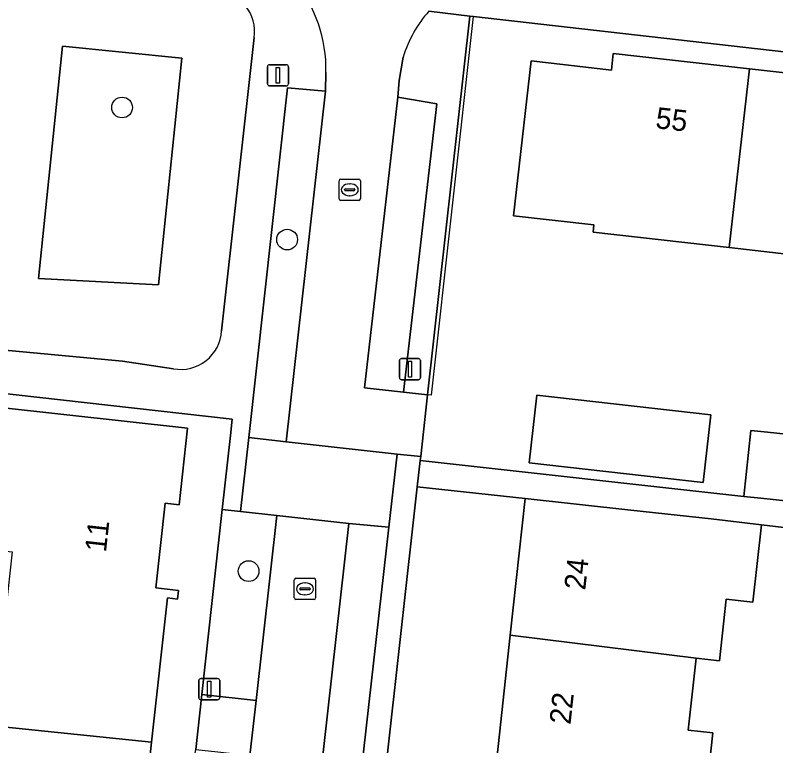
# Model space of a CAD drawing. Extents: x 162082 to 163401, y 388089 to 388636.
# Drawn here: x 162733.38 to 162769.23, y 388433.87 to 388468.33 of the extents above; entities that cross this region are included whole.
import ezdxf

# ---------------------------------------------------------------- set-up
doc = ezdxf.new("R2010")
doc.units = 0
for name, color, linetype in [('IMGEO_Boom', 7, 'Continuous'), ('IMGEO_Erf', 7, 'Continuous'), ('IMGEO_Groenvoorziening', 7, 'Continuous'), ('IMGEO_Kolk', 7, 'Continuous'), ('IMGEO_Lichtmast', 7, 'Continuous'), ('IMGEO_Muur', 7, 'Continuous'), ('IMGEO_Pand', 7, 'Continuous'), ('IMGEO_Pand_nummerreeks', 7, 'Continuous'), ('IMGEO_Parkeervlak_open', 7, 'Continuous'), ('IMGEO_Rijbaan_lokaal_open', 7, 'Continuous'), ('IMGEO_Voetpad_open', 7, 'Continuous')]:
    doc.layers.add(name, color=color, linetype=linetype)

msp = doc.modelspace()

# ---------------------------------------------------------------- linework, layer by layer
at = {"layer": 'IMGEO_Boom'}
for centre in [(162738.42, 388463.974), (162746.201, 388457.743), (162744.384, 388442.11)]:
    msp.add_circle(centre, 0.489, dxfattribs=at)
at = {"layer": 'IMGEO_Erf'}
for points in [[(162826.615, 388460.114), (162754.989, 388468.267), (162754.811, 388468.287), (162752.819, 388450.424), (162752.495, 388447.521), (162752.474, 388447.328), (162767.721, 388445.635), (162768.05, 388448.74), (162768.849, 388448.655), (162772.359, 388448.283)], [(162773.306, 388456.654), (162767.038, 388457.364), (162760.618, 388458.092), (162760.657, 388458.438), (162756.873, 388458.868), (162757.701, 388466.172), (162761.485, 388465.742), (162761.574, 388466.526), (162767.993, 388465.799), (162774.26, 388465.088)], [(162700.343, 388363.05), (162733.659, 388359.25), (162733.714, 388359.743), (162734.039, 388362.683), (162734.982, 388371.214), (162735.02, 388371.557), (162735.352, 388374.559), (162735.365, 388374.681), (162735.669, 388377.424), (162736.989, 388389.367), (162737.31, 388392.268), (162738.932, 388406.935), (162740.271, 388419.048), (162740.566, 388421.72), (162741.549, 388430.609), (162741.871, 388433.521), (162741.891, 388433.703), (162742.178, 388436.295), (162743.142, 388445.011), (162743.528, 388448.505), (162743.614, 388449.283), (162728.669, 388450.964)], [(162726.838, 388450.464), (162741.502, 388448.844), (162741.103, 388445.238), (162740.452, 388445.31), (162740.011, 388441.317), (162741.082, 388441.198), (162741.037, 388440.791), (162740.565, 388440.843), (162739.813, 388434.041), (162739.429, 388430.561)], [(162776.458, 388443.342), (162768.556, 388444.288), (162768.157, 388440.652), (162766.9, 388440.79), (162766.581, 388437.882), (162765.477, 388438.002), (162765.105, 388434.605), (162766.266, 388434.478), (162765.951, 388431.603)]]:
    msp.add_lwpolyline(points, dxfattribs=at)
for points in [[(162765.806, 388446.287), (162757.603, 388447.222), (162757.967, 388450.415), (162766.17, 388449.479)], [(162755.344, 388426.527), (162756.032, 388432.811), (162756.72, 388439.096), (162757.425, 388445.531), (162752.335, 388446.089), (162750.824, 388432.533), (162750.499, 388429.622), (162748.108, 388408.183), (162753.263, 388407.524), (162753.968, 388413.959), (162754.656, 388420.242)]]:
    msp.add_lwpolyline(points, close=True, dxfattribs=at)
at = {"layer": 'IMGEO_Groenvoorziening'}
for points in [[(162743.108, 388453.442), (162744.648, 388467.27)], [(162732.737, 388452.549), (162738.432, 388452.004), (162740.844, 388451.657)]]:
    msp.add_lwpolyline(points, dxfattribs=at)
for points in [[(162741.231, 388466.298), (162735.618, 388466.871), (162734.477, 388455.915), (162740.143, 388455.611)], [(162740.143, 388455.611), (162734.477, 388455.915), (162735.618, 388466.871), (162741.231, 388466.298)]]:
    msp.add_lwpolyline(points, close=True, dxfattribs=at)
for centre, radius, start, end in [((162742.751, 388467.549), 1.917, 351.6289, 87.3215), ((162741.195, 388453.54), 1.916, 259.4472, 357.0592)]:
    msp.add_arc(centre, radius, start, end, dxfattribs=at)
at = {"layer": 'IMGEO_Kolk'}
for p, q in [((162748.652, 388459.668), (162748.652, 388460.52)), ((162748.727, 388460.594), (162749.579, 388460.594)), ((162749.14, 388460.374), (162749.165, 388460.374)), ((162749.653, 388460.52), (162749.653, 388459.668)), ((162748.911, 388460.088), (162748.911, 388460.1)), ((162749.349, 388460.051), (162748.951, 388460.051)), ((162748.954, 388460.137), (162749.352, 388460.137)), ((162749.395, 388460.1), (162749.395, 388460.088)), ((162749.163, 388459.814), (162749.138, 388459.814)), ((162749.579, 388459.594), (162748.727, 388459.594)), ((162746.614, 388441.771), (162747.466, 388441.771)), ((162746.539, 388440.845), (162746.539, 388441.697)), ((162747.027, 388441.551), (162747.052, 388441.551)), ((162747.54, 388441.697), (162747.54, 388440.845)), ((162746.798, 388441.265), (162746.798, 388441.277)), ((162747.236, 388441.228), (162746.838, 388441.228)), ((162746.841, 388441.314), (162747.239, 388441.314)), ((162747.282, 388441.277), (162747.282, 388441.265)), ((162747.466, 388440.771), (162746.614, 388440.771)), ((162747.05, 388440.991), (162747.025, 388440.991))]:
    msp.add_line(p, q, dxfattribs=at)
for points in [[(162748.652, 388459.668), (162748.652, 388460.52)], [(162748.727, 388460.594), (162749.579, 388460.594)], [(162749.653, 388460.52), (162749.653, 388459.668)], [(162749.579, 388459.594), (162748.727, 388459.594)], [(162746.614, 388441.771), (162747.466, 388441.771)], [(162746.539, 388440.845), (162746.539, 388441.697)], [(162747.54, 388441.697), (162747.54, 388440.845)], [(162747.466, 388440.771), (162746.614, 388440.771)]]:
    msp.add_lwpolyline(points, dxfattribs=at)
for centre, radius, start, end in [((162748.729, 388460.518), 0.0765, 91.552, 178.448), ((162748.729, 388460.518), 0.0765, 91.552, 178.448), ((162749.577, 388460.518), 0.0765, 1.552, 88.448), ((162749.577, 388460.518), 0.0765, 1.552, 88.448), ((162748.951, 388460.097), 0.0403, 85.8775, 175.7526), ((162748.948, 388460.087), 0.0366, 178.938, 274.7102), ((162749.352, 388460.094), 0.043, 264.8664, 352.4533), ((162749.356, 388460.099), 0.0386, 1.7309, 96.639), ((162748.729, 388459.67), 0.0765, 181.552, 268.448), ((162748.729, 388459.67), 0.0765, 181.552, 268.448), ((162749.577, 388459.67), 0.0765, 271.552, 358.448), ((162749.577, 388459.67), 0.0765, 271.552, 358.448), ((162746.616, 388441.695), 0.0765, 91.552, 178.448), ((162746.616, 388441.695), 0.0765, 91.552, 178.448), ((162747.464, 388441.695), 0.0765, 1.552, 88.448), ((162747.464, 388441.695), 0.0765, 1.552, 88.448), ((162746.838, 388441.274), 0.0403, 85.8775, 175.7526), ((162746.835, 388441.264), 0.0366, 178.938, 274.7102), ((162747.239, 388441.271), 0.043, 264.8664, 352.4533), ((162747.243, 388441.276), 0.0386, 1.7309, 96.639), ((162746.616, 388440.847), 0.0765, 181.552, 268.448), ((162746.616, 388440.847), 0.0765, 181.552, 268.448), ((162747.464, 388440.847), 0.0765, 271.552, 358.448), ((162747.464, 388440.847), 0.0765, 271.552, 358.448)]:
    msp.add_arc(centre, radius, start, end, dxfattribs=at)
for centre, major_axis, ratio, start_param, end_param in [((162749.139, 388460.094), (-0.387, 0.002), 0.722429, 4.712389, 7.853982), ((162749.164, 388460.094), (-0.39, 0.002), 0.717154, 1.570796, 4.712389), ((162747.026, 388441.271), (-0.387, 0.002), 0.722429, 4.712389, 7.853982), ((162747.051, 388441.271), (-0.39, 0.002), 0.717154, 1.570796, 4.712389)]:
    msp.add_ellipse(centre, major_axis=major_axis, ratio=ratio, start_param=start_param, end_param=end_param, dxfattribs=at)
at = {"layer": 'IMGEO_Lichtmast'}
for p, q in [((162745.269, 388465.093), (162745.269, 388465.893)), ((162745.269, 388465.893), (162745.269, 388465.093)), ((162745.369, 388465.993), (162746.159, 388465.993)), ((162746.159, 388465.993), (162745.369, 388465.993)), ((162746.259, 388465.893), (162746.259, 388465.093)), ((162746.259, 388465.093), (162746.259, 388465.893)), ((162746.159, 388464.993), (162745.369, 388464.993)), ((162745.369, 388464.993), (162746.159, 388464.993)), ((162751.594, 388452.135), (162752.384, 388452.135)), ((162752.384, 388452.135), (162751.594, 388452.135)), ((162751.494, 388451.235), (162751.494, 388452.035)), ((162751.494, 388452.035), (162751.494, 388451.235)), ((162752.484, 388452.035), (162752.484, 388451.235)), ((162752.484, 388451.235), (162752.484, 388452.035)), ((162752.384, 388451.135), (162751.594, 388451.135)), ((162751.594, 388451.135), (162752.384, 388451.135)), ((162742.033, 388436.144), (162742.033, 388436.944)), ((162742.033, 388436.944), (162742.033, 388436.144)), ((162742.133, 388437.044), (162742.923, 388437.044)), ((162742.923, 388437.044), (162742.133, 388437.044)), ((162743.023, 388436.944), (162743.023, 388436.144)), ((162743.023, 388436.144), (162743.023, 388436.944)), ((162742.923, 388436.044), (162742.133, 388436.044)), ((162742.133, 388436.044), (162742.923, 388436.044))]:
    msp.add_line(p, q, dxfattribs=at)
for points in [[(162745.689, 388465.868), (162745.839, 388465.868), (162745.839, 388465.118), (162745.689, 388465.118), (162745.689, 388465.868)], [(162751.914, 388452.01), (162752.064, 388452.01), (162752.064, 388451.26), (162751.914, 388451.26), (162751.914, 388452.01)], [(162742.453, 388436.919), (162742.603, 388436.919), (162742.603, 388436.169), (162742.453, 388436.169), (162742.453, 388436.919)]]:
    msp.add_lwpolyline(points, dxfattribs=at)
for centre, start, end in [((162745.369, 388465.893), 90, 180), ((162745.369, 388465.893), 90, 180), ((162746.159, 388465.893), 0, 90), ((162746.159, 388465.893), 360, 90), ((162745.369, 388465.093), 180, 270), ((162745.369, 388465.093), 180, 270), ((162746.159, 388465.093), 270, 0), ((162746.159, 388465.093), 270, 0), ((162751.594, 388452.035), 90, 180), ((162751.594, 388452.035), 90, 180), ((162752.384, 388452.035), 0, 90), ((162752.384, 388452.035), 360, 90), ((162751.594, 388451.235), 180, 270), ((162751.594, 388451.235), 180, 270), ((162752.384, 388451.235), 270, 0), ((162752.384, 388451.235), 270, 0), ((162742.133, 388436.944), 90, 180), ((162742.133, 388436.944), 90, 180), ((162742.923, 388436.944), 0, 90), ((162742.923, 388436.944), 360, 90), ((162742.133, 388436.144), 180, 270), ((162742.133, 388436.144), 180, 270), ((162742.923, 388436.144), 270, 0), ((162742.923, 388436.144), 270, 0)]:
    msp.add_arc(centre, 0.1, start, end, dxfattribs=at)
at = {"layer": 'IMGEO_Muur'}
for points in [[(162753, 388450.4), (162754.989, 388468.267)], [(162753, 388450.4), (162752.819, 388450.424)]]:
    msp.add_lwpolyline(points, dxfattribs=at)
at = {"layer": 'IMGEO_Pand'}
for points in [[(162767.993, 388465.799), (162761.574, 388466.526), (162761.485, 388465.742), (162757.701, 388466.172), (162756.873, 388458.868), (162760.657, 388458.438), (162760.618, 388458.092), (162767.038, 388457.364)], [(162773.306, 388456.654), (162774.26, 388465.088), (162767.993, 388465.799), (162767.038, 388457.364)], [(162726.103, 388443.807), (162733.232, 388443.021), (162732.327, 388434.81), (162739.813, 388434.041), (162740.565, 388440.843), (162741.037, 388440.791), (162741.082, 388441.198), (162740.011, 388441.317), (162740.452, 388445.31), (162741.103, 388445.238), (162741.502, 388448.844), (162726.838, 388450.464)], [(162765.806, 388446.287), (162766.17, 388449.479), (162757.967, 388450.415), (162757.603, 388447.222)], [(162772.359, 388448.283), (162768.849, 388448.655), (162768.05, 388448.74), (162767.721, 388445.635), (162768.52, 388445.55), (162772.008, 388445.18)], [(162756.72, 388439.096), (162765.477, 388438.002), (162766.581, 388437.882), (162766.9, 388440.79), (162768.157, 388440.652), (162768.556, 388444.288), (162766.191, 388444.571), (162762.396, 388444.987), (162757.425, 388445.531)], [(162756.72, 388439.096), (162756.032, 388432.811), (162764.78, 388431.731), (162765.951, 388431.603), (162766.266, 388434.478), (162765.105, 388434.605), (162765.477, 388438.002)], [(162739.813, 388434.041), (162732.327, 388434.81), (162725.197, 388435.596), (162724.464, 388428.951), (162731.623, 388428.162), (162730.717, 388419.949), (162738.15, 388419.032), (162738.938, 388426.16), (162739.373, 388426.112), (162739.422, 388426.552), (162738.316, 388426.674), (162738.754, 388430.636), (162739.429, 388430.561)]]:
    msp.add_lwpolyline(points, close=True, dxfattribs=at)
at = {"layer": 'IMGEO_Parkeervlak_open'}
for points in [[(162744.393, 388448.409), (162746.159, 388448.212), (162748.001, 388464.745), (162746.211, 388464.901)], [(162751.417, 388464.467), (162749.84, 388450.761), (162751.688, 388450.549), (162753.248, 388464.142)], [(162742.178, 388436.295), (162744.736, 388436.005), (162745.718, 388444.728), (162744.008, 388444.916), (162743.142, 388445.011)], [(162750.996, 388444.188), (162749.103, 388444.358), (162745.123, 388408.74), (162746.972, 388408.503)]]:
    msp.add_lwpolyline(points, close=True, dxfattribs=at)
at = {"layer": 'IMGEO_Rijbaan_lokaal_open'}
for points in [[(162751.417, 388464.467), (162751.485, 388465.253), (162751.667, 388466.351)], [(162748.03, 388465.621), (162748.001, 388464.745), (162746.159, 388448.212), (162751.39, 388447.629), (162752.495, 388447.521), (162752.819, 388450.424), (162751.688, 388450.549), (162749.84, 388450.761), (162751.417, 388464.467)]]:
    msp.add_lwpolyline(points, dxfattribs=at)
for points in [[(162745.718, 388444.728), (162749.103, 388444.358), (162750.996, 388444.188), (162751.39, 388447.629), (162746.159, 388448.212), (162744.393, 388448.409), (162744.008, 388444.916)], [(162741.311, 388374.024), (162744.217, 388400.344), (162746.078, 388400.11), (162747.214, 388399.988), (162747.574, 388403.217), (162744.551, 388403.561), (162745.123, 388408.74), (162749.103, 388444.358), (162745.718, 388444.728), (162744.736, 388436.005), (162744.442, 388433.419), (162743.122, 388421.404), (162742.813, 388418.706), (162741.47, 388406.664), (162739.839, 388391.98), (162739.519, 388389.068), (162738.216, 388377.126), (162737.932, 388374.397)]]:
    msp.add_lwpolyline(points, close=True, dxfattribs=at)
for centre, radius, start, end in [((162734.242, 388467.27), 5.974, 83.4797, 174.6702), ((162741.455, 388465.781), 6.577, 358.6065, 79.0229), ((162757.338, 388464.596), 5.936, 138.6431, 162.7997)]:
    msp.add_arc(centre, radius, start, end, dxfattribs=at)
at = {"layer": 'IMGEO_Voetpad_open'}
for points in [[(162751.667, 388466.351), (162751.485, 388465.253), (162751.417, 388464.467), (162753.248, 388464.142), (162751.688, 388450.549), (162752.819, 388450.424), (162754.811, 388468.287)], [(162754.811, 388468.287), (162752.882, 388468.518)], [(162752.882, 388468.518), (162754.811, 388468.287), (162754.989, 388468.267), (162826.615, 388460.114), (162828.6, 388459.865), (162833.556, 388459.243), (162844.876, 388457.992), (162852.448, 388457.156), (162855.651, 388456.802), (162855.557, 388455.848), (162855.334, 388453.895), (162856.837, 388453.728), (162896.732, 388449.301), (162901.761, 388448.679), (162982.293, 388439.752), (162983.671, 388439.6), (162993.085, 388438.557), (163000, 388437.79), (163004.937, 388437.243)], [(162744.648, 388467.27), (162743.108, 388453.442)], [(162614.908, 388456.164), (162621.295, 388456.151), (162635.375, 388455.782), (162649.85, 388455.402), (162653.501, 388455.307), (162669.13, 388454.897), (162673.534, 388454.753), (162677.318, 388454.629), (162703.613, 388453.844), (162703.619, 388453.844), (162705.624, 388453.783), (162705.673, 388453.782), (162705.621, 388453.388), (162710.306, 388452.845), (162710.527, 388452.819), (162728.669, 388450.964), (162743.614, 388449.283), (162743.528, 388448.505), (162743.142, 388445.011), (162744.008, 388444.916), (162744.393, 388448.409), (162746.211, 388464.901), (162748.001, 388464.745), (162748.03, 388465.621)], [(162740.844, 388451.657), (162738.432, 388452.004), (162732.737, 388452.549)], [(162772.008, 388445.18), (162768.52, 388445.55), (162767.721, 388445.635), (162752.474, 388447.328), (162752.335, 388446.089), (162757.425, 388445.531), (162762.396, 388444.987), (162766.191, 388444.571), (162768.556, 388444.288), (162776.458, 388443.342)]]:
    msp.add_lwpolyline(points, dxfattribs=at)
for points in [[(162752.335, 388446.089), (162752.474, 388447.328), (162752.495, 388447.521), (162751.39, 388447.629), (162750.996, 388444.188), (162746.972, 388408.503), (162748.108, 388408.183), (162750.499, 388429.622), (162750.824, 388432.533)], [(162742.178, 388436.295), (162741.891, 388433.703), (162742.938, 388433.587), (162744.442, 388433.419), (162744.736, 388436.005)]]:
    msp.add_lwpolyline(points, close=True, dxfattribs=at)
for centre, radius, start, end in [((162734.242, 388467.27), 5.974, 83.4797, 174.6702), ((162741.455, 388465.781), 6.577, 358.6065, 79.0229), ((162742.751, 388467.549), 1.917, 351.6289, 87.3215), ((162757.338, 388464.596), 5.936, 138.6431, 162.7997), ((162741.195, 388453.54), 1.916, 259.4472, 357.0592)]:
    msp.add_arc(centre, radius, start, end, dxfattribs=at)

# ---------------------------------------------------------------- texts
at = {"layer": 'IMGEO_Pand_nummerreeks'}
for s, rotation, p in [('55', 353.5346, (162763.532, 388463.003)), ('11', 83.6976, (162737.659, 388442.973)), ('24', 83.7507, (162760.249, 388441.186)), ('22', 83.7507, (162759.554, 388434.849))]:
    msp.add_text(s, height=1, rotation=rotation, dxfattribs=at).set_placement(p)

doc.saveas('drawing.dxf')
